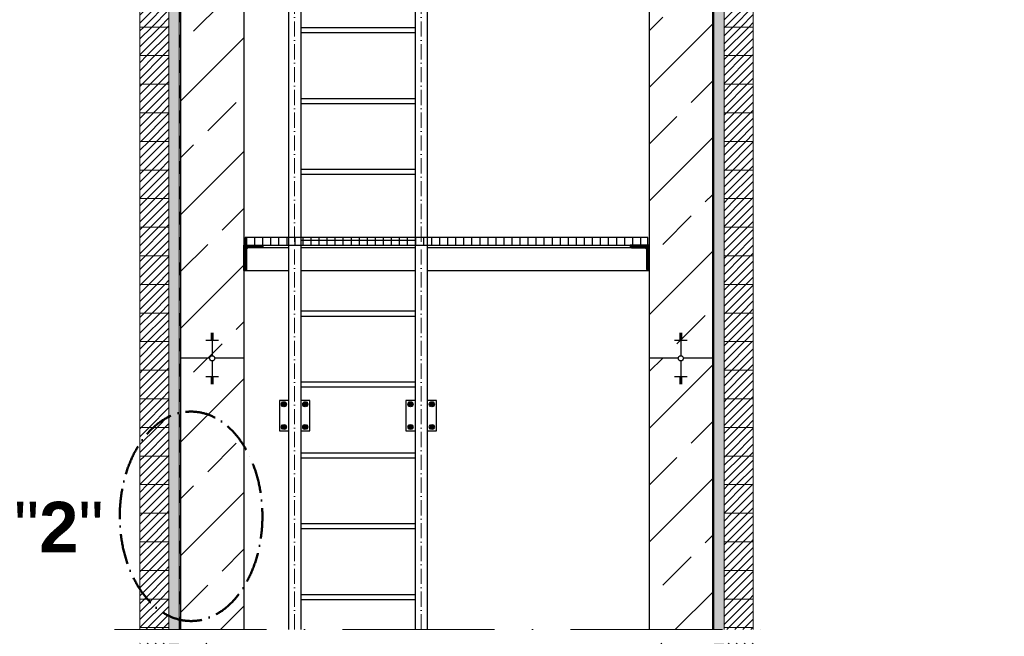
# Model space of a CAD drawing. Header units: millimetres. Extents: x -57642 to 5082813, y -177084 to 58112.
# Tile 905 of 1056: x 92082 to 95970, y -44646 to -42210. Entities that reach past the tile are written whole.
import ezdxf

# ---------------------------------------------------------------- set-up
doc = ezdxf.new("R2010")
doc.units = ezdxf.units.MM
doc.linetypes.add('ACAD_ISO10W100', pattern=[18, 12, -3, 0, -3])
doc.linetypes.add('JIS_02_1.0', pattern=[2, 1, -1])
doc.layers.add('Bemaßung', color=7, linetype='Continuous', lineweight=9)
doc.layers.add('Beschriftung', color=7, linetype='Continuous', lineweight=9)
doc.styles.add('LBB3.5M1000', font='isocp.shx', dxfattribs={"height": 3.5})
pattern_1 = [(37.5, (1399.558, -161.223), (-0.4000078, 12.2353309), [0, -9.652, 0, -10.795, 0, -10.31875]), (7.5, (1399.558, -161.223), (11.238082, 17.9206275), [0, -5.207, 0, -8.6995, 0, -3.33375]), (327.5, (1391.747, -161.223), (19.7748093, 0.0359296), [0, -3.175, 0, -11.43, 0, -14.9225]), (317.5, (1391.747, -161.223), (19.0889113, 5.573233), [0, -1.5875, 0, -7.493, 0, -8.5725])]
pattern_2 = [(45, (0, -161.223), (-15.715448, 15.715448), [])]

msp = doc.modelspace()

# ---------------------------------------------------------------- hatches: boundary and pattern name
h = msp.add_hatch()
h.set_pattern_fill('ANSI33', color=256, scale=100)
h.set_pattern_definition([(45, (-90965.96, 49127.34), (-449.0128, 449.0128), []), (45, (-90516.94, 49127.34), (-449.0128, 449.0128), [317.5, -158.75])])
h.paths.add_polyline_path([(92154.32116, -27829.22679), (92154.32116, -27822.18698), (92144.32116, -27822.18698), (92104.32116, -27829.22679)])
h.paths.add_polyline_path([(92144.32116, -28150.402), (92154.32116, -28150.402), (92154.32116, -28143.36219), (92144.32116, -28143.36219)])
h.paths.add_polyline_path([(92154.32116, -42689.9717), (92154.32116, -42682.93189), (92144.32116, -42682.93189), (92104.32116, -42689.9717)])
h.paths.add_polyline_path([(92154.32116, -43025.22653), (92144.32116, -43025.22653), (92144.32116, -43032.26634), (92154.32116, -43032.26634)])
h.paths.add_polyline_path([(95854.32116, -42975.94787), (95854.32116, -42982.98768), (95864.32116, -42982.98768), (95904.32116, -42975.94787)])
h.paths.add_polyline_path([(95854.32116, -42640.69303), (95864.32116, -42640.69303), (95864.32116, -42633.65322), (95854.32116, -42633.65322)])
h.paths.add_polyline_path([(95854.32116, -28115.20296), (95854.32116, -28122.24277), (95864.32116, -28122.24277), (95904.32116, -28115.20296)])
h.paths.add_polyline_path([(95864.32116, -27794.02774), (95854.32116, -27794.02774), (95854.32116, -27801.06755), (95864.32116, -27801.06755)])
h.paths.add_polyline_path([(92080.24827, -46667.49095), (91904.32116, -46667.49095), (91904.32116, -47202.21487), (92080.24827, -47202.21487)])
h = msp.add_hatch()
h.set_pattern_fill('ANSI33', color=256, scale=50)
h.set_pattern_definition([(45, (1282.47, -161.22), (-224.5064, 224.5064), []), (45, (1506.98, -161.22), (-224.5064, 224.5064), [158.75, -79.375])])
edge = h.paths.add_edge_path()
edge.add_line((92967.61099, -37111.00057), (92717.61099, -37111.00057))
edge.add_line((92717.61099, -37111.00057), (92717.61099, -38711.00057))
edge.add_line((92717.61099, -38711.00057), (92832.25846, -38711.00057))
edge.add_arc((92842.61099, -38711.00057), 10.35253, 0, 180, ccw=False)
edge.add_line((92852.96352, -38711.00057), (92967.61099, -38711.00057))
edge.add_line((92967.61099, -38711.00057), (92967.61099, -37111.00057))
h.paths.add_polyline_path([(92842.61099, -38639.50653), (92842.61099, -38635.98662), (92837.61099, -38635.98662), (92817.61099, -38639.50653)], flags=16)
h.paths.add_polyline_path([(92837.61099, -38800.09413), (92842.61099, -38800.09413), (92842.61099, -38796.57423), (92837.61099, -38796.57423)], flags=16)
h.paths.add_polyline_path([(92842.61099, -46069.87898), (92842.61099, -46066.35908), (92837.61099, -46066.35908), (92817.61099, -46069.87898)], flags=16)
edge = h.paths.add_edge_path()
edge.add_line((92967.61099, -46141.37302), (92852.96352, -46141.37302))
edge.add_arc((92842.61099, -46141.37302), 10.35253, -180, 0, ccw=False)
edge.add_line((92832.25846, -46141.37302), (92717.61099, -46141.37302))
edge.add_line((92717.61099, -46141.37302), (92717.61099, -48331.00057))
edge.add_line((92717.61099, -48331.00057), (94817.61099, -48331.00057))
edge.add_line((94817.61099, -48331.00057), (94817.61099, -46141.37302))
edge.add_line((94817.61099, -46141.37302), (94702.96352, -46141.37302))
edge.add_arc((94692.61099, -46141.37302), 10.35253, -180, 0, ccw=False)
edge.add_line((94682.25846, -46141.37302), (94567.61099, -46141.37302))
edge.add_line((94567.61099, -46141.37302), (94567.61099, -48031.00057))
edge.add_line((94567.61099, -48031.00057), (94167.61099, -48031.00057))
edge.add_line((94167.61099, -48031.00057), (94167.61099, -47831.00057))
edge.add_line((94167.61099, -47831.00057), (92967.61099, -47831.00057))
edge.add_line((92967.61099, -47831.00057), (92967.61099, -46141.37302))
h.paths.add_polyline_path([(92842.61099, -46237.5064), (92837.61099, -46237.5064), (92837.61099, -46241.0263), (92842.61099, -46241.0263)], flags=16)
h.paths.add_polyline_path([(94692.61099, -46212.86706), (94692.61099, -46216.38697), (94697.61099, -46216.38697), (94717.61099, -46212.86706)], flags=16)
h.paths.add_polyline_path([(94692.61099, -46045.23965), (94697.61099, -46045.23965), (94697.61099, -46041.71974), (94692.61099, -46041.71974)], flags=16)
h.paths.add_polyline_path([(94692.61099, -38782.49461), (94692.61099, -38786.01451), (94697.61099, -38786.01451), (94717.61099, -38782.49461)], flags=16)
edge = h.paths.add_edge_path()
edge.add_line((94817.61099, -37111.00057), (94567.61099, -37111.00057))
edge.add_line((94567.61099, -37111.00057), (94567.61099, -38711.00057))
edge.add_line((94567.61099, -38711.00057), (94682.25846, -38711.00057))
edge.add_arc((94692.61099, -38711.00057), 10.35253, 0, 180, ccw=False)
edge.add_line((94702.96352, -38711.00057), (94817.61099, -38711.00057))
edge.add_line((94817.61099, -38711.00057), (94817.61099, -37111.00057))
h.paths.add_polyline_path([(94697.61099, -38621.907), (94692.61099, -38621.907), (94692.61099, -38625.42691), (94697.61099, -38625.42691)], flags=16)
edge = h.paths.add_edge_path()
edge.add_line((92967.61099, -44673.25658), (92717.61099, -44673.25658))
edge.add_line((92717.61099, -44673.25658), (92717.61099, -46141.37302))
edge.add_line((92717.61099, -46141.37302), (92832.25846, -46141.37302))
edge.add_arc((92842.61099, -46141.37302), 10.35253, 0, 180, ccw=False)
edge.add_line((92852.96352, -46141.37302), (92967.61099, -46141.37302))
edge.add_line((92967.61099, -46141.37302), (92967.61099, -44673.25658))
edge = h.paths.add_edge_path()
edge.add_line((94817.61099, -44673.25658), (94567.61099, -44673.25658))
edge.add_line((94567.61099, -44673.25658), (94567.61099, -46141.37302))
edge.add_line((94567.61099, -46141.37302), (94682.25846, -46141.37302))
edge.add_arc((94692.61099, -46141.37302), 10.35253, 0, 180, ccw=False)
edge.add_line((94702.96352, -46141.37302), (94817.61099, -46141.37302))
edge.add_line((94817.61099, -46141.37302), (94817.61099, -44673.25658))
h.paths.add_polyline_path([(94817.61099, -39651.67314), (94567.61099, -39651.67314), (94567.61099, -44619.47911), (94817.61099, -44619.47911)])
edge = h.paths.add_edge_path()
edge.add_line((94567.61099, -39597.89567), (94817.61099, -39597.89567))
edge.add_line((94817.61099, -39597.89567), (94817.61099, -38711.00057))
edge.add_line((94817.61099, -38711.00057), (94702.96352, -38711.00057))
edge.add_arc((94692.61099, -38711.00057), 10.35253, -180, 0, ccw=False)
edge.add_line((94682.25846, -38711.00057), (94567.61099, -38711.00057))
edge.add_line((94567.61099, -38711.00057), (94567.61099, -39597.89567))
h.paths.add_polyline_path([(92967.61099, -39651.67314), (92717.61099, -39651.67314), (92717.61099, -44619.47911), (92967.61099, -44619.47911)])
edge = h.paths.add_edge_path()
edge.add_line((92717.61099, -39597.89567), (92967.61099, -39597.89567))
edge.add_line((92967.61099, -39597.89567), (92967.61099, -38711.00057))
edge.add_line((92967.61099, -38711.00057), (92852.96352, -38711.00057))
edge.add_arc((92842.61099, -38711.00057), 10.35253, -180, 0, ccw=False)
edge.add_line((92832.25846, -38711.00057), (92717.61099, -38711.00057))
edge.add_line((92717.61099, -38711.00057), (92717.61099, -39597.89567))
at = {"lineweight": 5}
h = msp.add_hatch(dxfattribs=at)
h.set_pattern_fill('ANSI31', color=256, scale=7, style=0)
h.set_pattern_definition(pattern_2)
h.paths.add_polyline_path([(92671.61099, -42126.00057), (92556.61099, -42126.00057), (92556.61099, -42239.00057), (92671.61099, -42239.00057)])
h = msp.add_hatch(dxfattribs=at)
h.set_pattern_fill('ANSI31', color=256, scale=7, style=0)
h.set_pattern_definition(pattern_2)
h.paths.add_polyline_path([(94863.61099, -42126.00057), (94978.61099, -42126.00057), (94978.61099, -42239.00057), (94863.61099, -42239.00057)])
h = msp.add_hatch(dxfattribs=at)
h.set_pattern_fill('ANSI31', color=256, scale=7, style=0)
h.set_pattern_definition(pattern_2)
h.paths.add_polyline_path([(92671.61099, -42239.00057), (92556.61099, -42239.00057), (92556.61099, -42352.00057), (92671.61099, -42352.00057)])
h = msp.add_hatch(dxfattribs=at)
h.set_pattern_fill('ANSI31', color=256, scale=7, style=0)
h.set_pattern_definition(pattern_2)
h.paths.add_polyline_path([(94863.61099, -42239.00057), (94978.61099, -42239.00057), (94978.61099, -42352.00057), (94863.61099, -42352.00057)])
h = msp.add_hatch(dxfattribs=at)
h.set_pattern_fill('ANSI31', color=256, scale=7, style=0)
h.set_pattern_definition(pattern_2)
h.paths.add_polyline_path([(92671.61099, -42352.00057), (92556.61099, -42352.00057), (92556.61099, -42465.00057), (92671.61099, -42465.00057)])
h = msp.add_hatch(dxfattribs=at)
h.set_pattern_fill('ANSI31', color=256, scale=7, style=0)
h.set_pattern_definition(pattern_2)
h.paths.add_polyline_path([(94863.61099, -42352.00057), (94978.61099, -42352.00057), (94978.61099, -42465.00057), (94863.61099, -42465.00057)])
h = msp.add_hatch(dxfattribs=at)
h.set_pattern_fill('ANSI31', color=256, scale=7, style=0)
h.set_pattern_definition(pattern_2)
h.paths.add_polyline_path([(92671.61099, -42465.00057), (92556.61099, -42465.00057), (92556.61099, -42578.00057), (92671.61099, -42578.00057)])
h = msp.add_hatch(dxfattribs=at)
h.set_pattern_fill('ANSI31', color=256, scale=7, style=0)
h.set_pattern_definition(pattern_2)
h.paths.add_polyline_path([(94863.61099, -42465.00057), (94978.61099, -42465.00057), (94978.61099, -42578.00057), (94863.61099, -42578.00057)])
h = msp.add_hatch(dxfattribs=at)
h.set_pattern_fill('ANSI31', color=256, scale=7, style=0)
h.set_pattern_definition(pattern_2)
h.paths.add_polyline_path([(92671.61099, -42578.00057), (92556.61099, -42578.00057), (92556.61099, -42691.00057), (92671.61099, -42691.00057)])
h = msp.add_hatch(dxfattribs=at)
h.set_pattern_fill('ANSI31', color=256, scale=7, style=0)
h.set_pattern_definition(pattern_2)
h.paths.add_polyline_path([(94863.61099, -42578.00057), (94978.61099, -42578.00057), (94978.61099, -42691.00057), (94863.61099, -42691.00057)])
h = msp.add_hatch(dxfattribs=at)
h.set_pattern_fill('ANSI31', color=256, scale=7, style=0)
h.set_pattern_definition(pattern_2)
h.paths.add_polyline_path([(92671.61099, -42691.00057), (92556.61099, -42691.00057), (92556.61099, -42804.00057), (92671.61099, -42804.00057)])
h = msp.add_hatch(dxfattribs=at)
h.set_pattern_fill('ANSI31', color=256, scale=7, style=0)
h.set_pattern_definition(pattern_2)
h.paths.add_polyline_path([(94863.61099, -42691.00057), (94978.61099, -42691.00057), (94978.61099, -42804.00057), (94863.61099, -42804.00057)])
h = msp.add_hatch(dxfattribs=at)
h.set_pattern_fill('ANSI31', color=256, scale=7, style=0)
h.set_pattern_definition(pattern_2)
h.paths.add_polyline_path([(92671.61099, -42804.00057), (92556.61099, -42804.00057), (92556.61099, -42917.00057), (92671.61099, -42917.00057)])
h = msp.add_hatch(dxfattribs=at)
h.set_pattern_fill('ANSI31', color=256, scale=7, style=0)
h.set_pattern_definition(pattern_2)
h.paths.add_polyline_path([(94863.61099, -42804.00057), (94978.61099, -42804.00057), (94978.61099, -42917.00057), (94863.61099, -42917.00057)])
h = msp.add_hatch(dxfattribs=at)
h.set_pattern_fill('ANSI31', color=256, scale=7, style=0)
h.set_pattern_definition(pattern_2)
h.paths.add_polyline_path([(92671.61099, -42917.00057), (92556.61099, -42917.00057), (92556.61099, -43030.00057), (92671.61099, -43030.00057)])
h = msp.add_hatch(dxfattribs=at)
h.set_pattern_fill('ANSI31', color=256, scale=7, style=0)
h.set_pattern_definition(pattern_2)
h.paths.add_polyline_path([(94863.61099, -42917.00057), (94978.61099, -42917.00057), (94978.61099, -43030.00057), (94863.61099, -43030.00057)])
h = msp.add_hatch(dxfattribs=at)
h.set_pattern_fill('ANSI31', color=256, scale=7, style=0)
h.set_pattern_definition(pattern_2)
h.paths.add_polyline_path([(92671.61099, -43030.00057), (92556.61099, -43030.00057), (92556.61099, -43143.00057), (92671.61099, -43143.00057)])
h = msp.add_hatch(dxfattribs=at)
h.set_pattern_fill('ANSI31', color=256, scale=7, style=0)
h.set_pattern_definition(pattern_2)
h.paths.add_polyline_path([(94863.61099, -43030.00057), (94978.61099, -43030.00057), (94978.61099, -43143.00057), (94863.61099, -43143.00057)])
h = msp.add_hatch()
h.set_pattern_fill('ANSI31', color=256, scale=10, angle=45)
h.set_pattern_definition([(90, (9032.1, -4751.223), (-31.75, 5e-15), [])])
h.paths.add_polyline_path([(92972.61099, -43101.00057), (94562.61099, -43101.00057), (94562.61099, -43071.00057), (92972.61099, -43071.00057)])
at = {"lineweight": 9}
h = msp.add_hatch(dxfattribs=at)
h.set_pattern_fill('ANSI31', color=256)
h.set_pattern_definition([(45, (8732.0986, -4751.2228), (-2.24506403, 2.24506403), [])])
edge = h.paths.add_edge_path()
edge.add_line((92967.61099, -43201.00057), (92967.61099, -43101.00057))
edge.add_line((92967.61099, -43101.00057), (93042.61099, -43101.00057))
edge.add_line((93042.61099, -43101.00057), (93042.61099, -43106.00057))
edge.add_arc((93037.61099, -43106.00057), 5, -90, 0, ccw=False)
edge.add_line((93037.61099, -43111.00057), (92987.61099, -43111.00057))
edge.add_arc((92987.61099, -43121.00057), 10, 90, 180)
edge.add_line((92977.61099, -43121.00057), (92977.61099, -43196.00057))
edge.add_arc((92972.61099, -43196.00057), 5, -90, 0, ccw=False)
edge.add_line((92972.61099, -43201.00057), (92967.61099, -43201.00057))
h = msp.add_hatch(dxfattribs=at)
h.set_pattern_fill('ANSI31', color=256)
h.set_pattern_definition([(45, (9032.0986, -4751.2228), (-2.24506403, 2.24506403), [])])
edge = h.paths.add_edge_path()
edge.add_line((94567.61099, -43201.00057), (94567.61099, -43101.00057))
edge.add_line((94567.61099, -43101.00057), (94492.61099, -43101.00057))
edge.add_line((94492.61099, -43101.00057), (94492.61099, -43106.00057))
edge.add_arc((94497.61099, -43106.00057), 5, 180, 270)
edge.add_line((94497.61099, -43111.00057), (94547.61099, -43111.00057))
edge.add_arc((94547.61099, -43121.00057), 10, 0, 90, ccw=False)
edge.add_line((94557.61099, -43121.00057), (94557.61099, -43196.00057))
edge.add_arc((94562.61099, -43196.00057), 5, 180, 270)
edge.add_line((94562.61099, -43201.00057), (94567.61099, -43201.00057))
at = {"lineweight": 5}
h = msp.add_hatch(dxfattribs=at)
h.set_pattern_fill('ANSI31', color=256, scale=7, style=0)
h.set_pattern_definition(pattern_2)
h.paths.add_polyline_path([(92671.61099, -43143.00057), (92556.61099, -43143.00057), (92556.61099, -43256.00057), (92671.61099, -43256.00057)])
h = msp.add_hatch(dxfattribs=at)
h.set_pattern_fill('ANSI31', color=256, scale=7, style=0)
h.set_pattern_definition(pattern_2)
h.paths.add_polyline_path([(94863.61099, -43143.00057), (94978.61099, -43143.00057), (94978.61099, -43256.00057), (94863.61099, -43256.00057)])
h = msp.add_hatch(dxfattribs=at)
h.set_pattern_fill('ANSI31', color=256, scale=7, style=0)
h.set_pattern_definition(pattern_2)
h.paths.add_polyline_path([(92671.61099, -43256.00057), (92556.61099, -43256.00057), (92556.61099, -43369.00057), (92671.61099, -43369.00057)])
h = msp.add_hatch(dxfattribs=at)
h.set_pattern_fill('ANSI31', color=256, scale=7, style=0)
h.set_pattern_definition(pattern_2)
h.paths.add_polyline_path([(94863.61099, -43256.00057), (94978.61099, -43256.00057), (94978.61099, -43369.00057), (94863.61099, -43369.00057)])
h = msp.add_hatch(dxfattribs=at)
h.set_pattern_fill('ANSI31', color=256, scale=7, style=0)
h.set_pattern_definition(pattern_2)
h.paths.add_polyline_path([(92671.61099, -43369.00057), (92556.61099, -43369.00057), (92556.61099, -43482.00057), (92671.61099, -43482.00057)])
h = msp.add_hatch(dxfattribs=at)
h.set_pattern_fill('ANSI31', color=256, scale=7, style=0)
h.set_pattern_definition(pattern_2)
h.paths.add_polyline_path([(94863.61099, -43369.00057), (94978.61099, -43369.00057), (94978.61099, -43482.00057), (94863.61099, -43482.00057)])
h = msp.add_hatch(dxfattribs=at)
h.set_pattern_fill('ANSI31', color=256, scale=7, style=0)
h.set_pattern_definition(pattern_2)
h.paths.add_polyline_path([(92671.61099, -43482.00057), (92556.61099, -43482.00057), (92556.61099, -43595.00057), (92671.61099, -43595.00057)])
h = msp.add_hatch(dxfattribs=at)
h.set_pattern_fill('ANSI31', color=256, scale=7, style=0)
h.set_pattern_definition(pattern_2)
h.paths.add_polyline_path([(94863.61099, -43482.00057), (94978.61099, -43482.00057), (94978.61099, -43595.00057), (94863.61099, -43595.00057)])
h = msp.add_hatch(dxfattribs=at)
h.set_pattern_fill('ANSI31', color=256, scale=7, style=0)
h.set_pattern_definition(pattern_2)
h.paths.add_polyline_path([(92671.61099, -43595.00057), (92556.61099, -43595.00057), (92556.61099, -43708.00057), (92671.61099, -43708.00057)])
h = msp.add_hatch(dxfattribs=at)
h.set_pattern_fill('ANSI31', color=256, scale=7, style=0)
h.set_pattern_definition(pattern_2)
h.paths.add_polyline_path([(94863.61099, -43595.00057), (94978.61099, -43595.00057), (94978.61099, -43708.00057), (94863.61099, -43708.00057)])
h = msp.add_hatch(dxfattribs=at)
h.set_pattern_fill('ANSI31', color=256, scale=7, style=0)
h.set_pattern_definition(pattern_2)
h.paths.add_polyline_path([(92671.61099, -43708.00057), (92556.61099, -43708.00057), (92556.61099, -43821.00057), (92671.61099, -43821.00057)])
h = msp.add_hatch(dxfattribs=at)
h.set_pattern_fill('ANSI31', color=256, scale=7, style=0)
h.set_pattern_definition(pattern_2)
h.paths.add_polyline_path([(94863.61099, -43708.00057), (94978.61099, -43708.00057), (94978.61099, -43821.00057), (94863.61099, -43821.00057)])
h = msp.add_hatch(dxfattribs=at)
h.set_pattern_fill('ANSI31', color=256, scale=7, style=0)
h.set_pattern_definition(pattern_2)
h.paths.add_polyline_path([(92671.61099, -43821.00057), (92556.61099, -43821.00057), (92556.61099, -43934.00057), (92671.61099, -43934.00057)])
h = msp.add_hatch(dxfattribs=at)
h.set_pattern_fill('ANSI31', color=256, scale=7, style=0)
h.set_pattern_definition(pattern_2)
h.paths.add_polyline_path([(94863.61099, -43821.00057), (94978.61099, -43821.00057), (94978.61099, -43934.00057), (94863.61099, -43934.00057)])
h = msp.add_hatch(dxfattribs=at)
h.set_pattern_fill('ANSI31', color=256, scale=7, style=0)
h.set_pattern_definition(pattern_2)
h.paths.add_polyline_path([(92671.61099, -43934.00057), (92556.61099, -43934.00057), (92556.61099, -44047.00057), (92671.61099, -44047.00057)])
h = msp.add_hatch(dxfattribs=at)
h.set_pattern_fill('ANSI31', color=256, scale=7, style=0)
h.set_pattern_definition(pattern_2)
h.paths.add_polyline_path([(94863.61099, -43934.00057), (94978.61099, -43934.00057), (94978.61099, -44047.00057), (94863.61099, -44047.00057)])
h = msp.add_hatch(dxfattribs=at)
h.set_pattern_fill('ANSI31', color=256, scale=7, style=0)
h.set_pattern_definition(pattern_2)
h.paths.add_polyline_path([(92671.61099, -44047.00057), (92556.61099, -44047.00057), (92556.61099, -44160.00057), (92671.61099, -44160.00057)])
h = msp.add_hatch(dxfattribs=at)
h.set_pattern_fill('ANSI31', color=256, scale=7, style=0)
h.set_pattern_definition(pattern_2)
h.paths.add_polyline_path([(94863.61099, -44047.00057), (94978.61099, -44047.00057), (94978.61099, -44160.00057), (94863.61099, -44160.00057)])
h = msp.add_hatch(dxfattribs=at)
h.set_pattern_fill('ANSI31', color=256, scale=7, style=0)
h.set_pattern_definition(pattern_2)
h.paths.add_polyline_path([(92671.61099, -44160.00057), (92556.61099, -44160.00057), (92556.61099, -44273.00057), (92671.61099, -44273.00057)])
h = msp.add_hatch(dxfattribs=at)
h.set_pattern_fill('ANSI31', color=256, scale=7, style=0)
h.set_pattern_definition(pattern_2)
h.paths.add_polyline_path([(94863.61099, -44160.00057), (94978.61099, -44160.00057), (94978.61099, -44273.00057), (94863.61099, -44273.00057)])
h = msp.add_hatch(dxfattribs=at)
h.set_pattern_fill('ANSI31', color=256, scale=7, style=0)
h.set_pattern_definition(pattern_2)
h.paths.add_polyline_path([(92671.61099, -44273.00057), (92556.61099, -44273.00057), (92556.61099, -44386.00057), (92671.61099, -44386.00057)])
h = msp.add_hatch(dxfattribs=at)
h.set_pattern_fill('ANSI31', color=256, scale=7, style=0)
h.set_pattern_definition(pattern_2)
h.paths.add_polyline_path([(94863.61099, -44273.00057), (94978.61099, -44273.00057), (94978.61099, -44386.00057), (94863.61099, -44386.00057)])
h = msp.add_hatch(dxfattribs=at)
h.set_pattern_fill('ANSI31', color=256, scale=7, style=0)
h.set_pattern_definition(pattern_2)
h.paths.add_polyline_path([(92671.61099, -44386.00057), (92556.61099, -44386.00057), (92556.61099, -44499.00057), (92671.61099, -44499.00057)])
h = msp.add_hatch(dxfattribs=at)
h.set_pattern_fill('ANSI31', color=256, scale=7, style=0)
h.set_pattern_definition(pattern_2)
h.paths.add_polyline_path([(94863.61099, -44386.00057), (94978.61099, -44386.00057), (94978.61099, -44499.00057), (94863.61099, -44499.00057)])
h = msp.add_hatch(dxfattribs=at)
h.set_pattern_fill('ANSI31', color=256, scale=7, style=0)
h.set_pattern_definition(pattern_2)
h.paths.add_polyline_path([(92671.61099, -44499.00057), (92556.61099, -44499.00057), (92556.61099, -44612.00057), (92671.61099, -44612.00057)])
h = msp.add_hatch(dxfattribs=at)
h.set_pattern_fill('ANSI31', color=256, scale=7, style=0)
h.set_pattern_definition(pattern_2)
h.paths.add_polyline_path([(94863.61099, -44499.00057), (94978.61099, -44499.00057), (94978.61099, -44612.00057), (94863.61099, -44612.00057)])
h = msp.add_hatch(dxfattribs=at)
h.set_pattern_fill('ANSI31', color=256, scale=7, style=0)
h.set_pattern_definition(pattern_2)
h.paths.add_polyline_path([(92671.61099, -44673.25658), (92556.61099, -44673.25658), (92556.61099, -44725.00057), (92671.61099, -44725.00057)])
h.paths.add_polyline_path([(92556.61099, -44619.47911), (92671.61099, -44619.47911), (92671.61099, -44612.00057), (92556.61099, -44612.00057)])
h = msp.add_hatch(dxfattribs=at)
h.set_pattern_fill('ANSI31', color=256, scale=7, style=0)
h.set_pattern_definition(pattern_2)
h.paths.add_polyline_path([(94978.61099, -44673.25658), (94863.61099, -44673.25658), (94863.61099, -44725.00057), (94978.61099, -44725.00057)])
h.paths.add_polyline_path([(94863.61099, -44619.47911), (94978.61099, -44619.47911), (94978.61099, -44612.00057), (94863.61099, -44612.00057)])
at = {"layer": 'Bemaßung', "lineweight": 5}
h = msp.add_hatch(dxfattribs=at)
h.set_pattern_fill('AR-SAND', color=256, scale=0.25)
h.set_pattern_definition(pattern_1)
h.paths.add_polyline_path([(92711.61099, -44673.25658), (92671.61099, -44673.25658), (92671.61099, -48381.00057), (92711.61099, -48381.00057)])
h.paths.add_polyline_path([(92711.61099, -39651.67314), (92671.61099, -39651.67314), (92671.61099, -44619.47911), (92711.61099, -44619.47911)])
h.paths.add_polyline_path([(92671.61099, -39597.89567), (92711.61099, -39597.89567), (92711.61099, -37832.00057), (92671.61099, -37832.00057)])
h = msp.add_hatch(dxfattribs=at)
h.set_pattern_fill('AR-SAND', color=256, scale=0.25)
h.set_pattern_definition(pattern_1)
h.paths.add_polyline_path([(94863.61099, -44673.25658), (94823.61099, -44673.25658), (94823.61099, -48381.00057), (94863.61099, -48381.00057)])
h.paths.add_polyline_path([(94823.61099, -39597.89567), (94863.61099, -39597.89567), (94863.61099, -37832.00057), (94823.61099, -37832.00057)])
h.paths.add_polyline_path([(94863.61099, -39651.67314), (94823.61099, -39651.67314), (94823.61099, -44619.47911), (94863.61099, -44619.47911)])

# ---------------------------------------------------------------- linework, layer by layer
at = {"lineweight": 9}
for p, q in [((92711.61099, -39651.67314), (92711.61099, -44619.47911)), ((94823.61099, -39651.67314), (94823.61099, -44619.47911))]:
    msp.add_line(p, q, dxfattribs=at)
at = {"linetype": 'JIS_02_1.0', "lineweight": 25, "ltscale": 50}
for p, q in [((92713.61099, -44619.47911), (92713.61099, -39651.67314)), ((94821.61099, -44619.47911), (94821.61099, -39651.67314))]:
    msp.add_line(p, q, dxfattribs=at)
for p, q in [((92717.61099, -39651.67314), (92717.61099, -44619.47911)), ((92967.61099, -39651.67314), (92967.61099, -44619.47911)), ((93143.46099, -39651.67314), (93143.46099, -44619.47911)), ((93191.76099, -39651.67314), (93191.76099, -44619.47911)), ((93643.46099, -39651.67314), (93643.46099, -44619.47911)), ((93691.76099, -39651.67314), (93691.76099, -44619.47911)), ((94567.61099, -39651.67314), (94567.61099, -44619.47911)), ((94817.61099, -39651.67314), (94817.61099, -44619.47911)), ((93191.76099, -42241.00057), (93643.46099, -42241.00057)), ((93191.76099, -42261.00057), (93643.46099, -42261.00057)), ((93191.76099, -42521.00057), (93643.46099, -42521.00057)), ((93191.76099, -42541.00057), (93643.46099, -42541.00057)), ((93191.76099, -42801.00057), (93643.46099, -42801.00057)), ((93191.76099, -42821.00057), (93643.46099, -42821.00057)), ((93143.46099, -43111.00057), (93037.61099, -43111.00057)), ((93191.76099, -43081.00057), (93643.46099, -43081.00057)), ((93191.76099, -43101.00057), (93643.46099, -43101.00057)), ((93191.76099, -43101.00057), (93643.46099, -43101.00057)), ((93643.46099, -43111.00057), (93191.76099, -43111.00057)), ((94497.61099, -43111.00057), (93691.76099, -43111.00057)), ((92967.61099, -43201.00057), (93143.46099, -43201.00057)), ((93191.76099, -43201.00057), (93643.46099, -43201.00057)), ((93191.76099, -43201.00057), (93643.46099, -43201.00057)), ((93691.76099, -43201.00057), (94562.61099, -43201.00057)), ((93191.76099, -43361.00057), (93643.46099, -43361.00057)), ((93191.76099, -43381.00057), (93643.46099, -43381.00057)), ((92837.61099, -43448.26241), (92847.61099, -43448.26241)), ((92837.61099, -43451.78231), (92847.61099, -43451.78231)), ((92837.61099, -43455.30222), (92847.61099, -43455.30222)), ((92837.61099, -43458.82212), (92847.61099, -43458.82212)), ((92837.61099, -43462.34203), (92847.61099, -43462.34203)), ((92837.61099, -43465.86193), (92847.61099, -43465.86193)), ((92842.61099, -43447.91569), (92842.61099, -43537.56316)), ((94687.61099, -43448.26241), (94697.61099, -43448.26241)), ((94687.61099, -43451.78231), (94697.61099, -43451.78231)), ((94687.61099, -43455.30222), (94697.61099, -43455.30222)), ((94687.61099, -43458.82212), (94697.61099, -43458.82212)), ((94687.61099, -43462.34203), (94697.61099, -43462.34203)), ((94687.61099, -43465.86193), (94697.61099, -43465.86193)), ((94692.61099, -43447.91569), (94692.61099, -43537.56316)), ((92817.61099, -43476.42165), (92867.61099, -43476.42165)), ((92837.61099, -43469.38184), (92847.61099, -43469.38184)), ((92837.61099, -43472.90174), (92847.61099, -43472.90174)), ((94667.61099, -43476.42165), (94717.61099, -43476.42165)), ((94687.61099, -43469.38184), (94697.61099, -43469.38184)), ((94687.61099, -43472.90174), (94697.61099, -43472.90174)), ((92832.25846, -43547.91569), (92717.61099, -43547.91569)), ((92842.61099, -43558.26822), (92842.61099, -43647.91569)), ((92967.61099, -43547.91569), (92852.96352, -43547.91569)), ((94682.25846, -43547.91569), (94567.61099, -43547.91569)), ((94692.61099, -43558.26822), (94692.61099, -43647.91569)), ((94817.61099, -43547.91569), (94702.96352, -43547.91569)), ((92817.61099, -43619.40973), (92867.61099, -43619.40973)), ((94667.61099, -43619.40973), (94717.61099, -43619.40973)), ((92837.61099, -43622.92963), (92847.61099, -43622.92963)), ((92837.61099, -43626.44954), (92847.61099, -43626.44954)), ((92837.61099, -43629.96944), (92847.61099, -43629.96944)), ((92837.61099, -43633.48935), (92847.61099, -43633.48935)), ((92837.61099, -43637.00925), (92847.61099, -43637.00925)), ((92837.61099, -43640.52916), (92847.61099, -43640.52916)), ((92837.61099, -43644.04906), (92847.61099, -43644.04906)), ((92837.61099, -43647.56897), (92847.61099, -43647.56897)), ((93191.76099, -43641.00057), (93643.46099, -43641.00057)), ((94687.61099, -43622.92963), (94697.61099, -43622.92963)), ((94687.61099, -43626.44954), (94697.61099, -43626.44954)), ((94687.61099, -43629.96944), (94697.61099, -43629.96944)), ((94687.61099, -43633.48935), (94697.61099, -43633.48935)), ((94687.61099, -43637.00925), (94697.61099, -43637.00925)), ((94687.61099, -43640.52916), (94697.61099, -43640.52916)), ((94687.61099, -43644.04906), (94697.61099, -43644.04906)), ((94687.61099, -43647.56897), (94697.61099, -43647.56897)), ((93191.76099, -43661.00057), (93643.46099, -43661.00057)), ((93191.76099, -43921.00057), (93643.46099, -43921.00057)), ((93191.76099, -43941.00057), (93643.46099, -43941.00057)), ((93191.76099, -44201.00057), (93643.46099, -44201.00057)), ((93191.76099, -44221.00057), (93643.46099, -44221.00057)), ((93191.76099, -44481.00057), (93643.46099, -44481.00057)), ((93191.76099, -44501.00057), (93643.46099, -44501.00057))]:
    msp.add_line(p, q)
at = {"linetype": 'ACAD_ISO10W100', "lineweight": 18, "ltscale": 5}
for p, q in [((93167.61099, -44619.47911), (93167.61099, -39651.67314)), ((93667.61099, -44619.47911), (93667.61099, -39651.67314))]:
    msp.add_line(p, q, dxfattribs=at)
at = {"linetype": 'JIS_02_1.0', "lineweight": 9, "ltscale": 25}
for p, q in [((93116.44598, -43738.42458), (93134.626, -43720.24455)), ((93116.44598, -43720.24455), (93134.626, -43738.42458)), ((93218.776, -43738.42458), (93200.59598, -43720.24455)), ((93218.776, -43720.24455), (93200.59598, -43738.42458)), ((93616.44598, -43738.42458), (93634.626, -43720.24455)), ((93616.44598, -43720.24455), (93634.626, -43738.42458)), ((93718.776, -43738.42458), (93700.59598, -43720.24455)), ((93718.776, -43720.24455), (93700.59598, -43738.42458)), ((93116.44598, -43810.24455), (93134.626, -43828.42458)), ((93116.44598, -43828.42458), (93134.626, -43810.24455)), ((93218.776, -43810.24455), (93200.59598, -43828.42458)), ((93218.776, -43828.42458), (93200.59598, -43810.24455)), ((93616.44598, -43810.24455), (93634.626, -43828.42458)), ((93616.44598, -43828.42458), (93634.626, -43810.24455)), ((93718.776, -43810.24455), (93700.59598, -43828.42458)), ((93718.776, -43828.42458), (93700.59598, -43810.24455))]:
    msp.add_line(p, q, dxfattribs=at)
at = {"linetype": 'ACAD_ISO10W100', "lineweight": 18, "ltscale": 50}
msp.add_line((92456.61099, -44619.47911), (95078.61099, -44619.47911), dxfattribs=at)
at = {"lineweight": 9}
for points in [[(92671.61099, -42126.00057), (92556.61099, -42126.00057), (92556.61099, -42239.00057), (92671.61099, -42239.00057), (92671.61099, -42126.00057)], [(92671.61099, -42239.00057), (92556.61099, -42239.00057), (92556.61099, -42352.00057), (92671.61099, -42352.00057), (92671.61099, -42239.00057)], [(94863.61099, -42239.00057), (94978.61099, -42239.00057), (94978.61099, -42352.00057), (94863.61099, -42352.00057), (94863.61099, -42239.00057)], [(92671.61099, -42352.00057), (92556.61099, -42352.00057), (92556.61099, -42465.00057), (92671.61099, -42465.00057), (92671.61099, -42352.00057)], [(94863.61099, -42352.00057), (94978.61099, -42352.00057), (94978.61099, -42465.00057), (94863.61099, -42465.00057), (94863.61099, -42352.00057)], [(92671.61099, -42465.00057), (92556.61099, -42465.00057), (92556.61099, -42578.00057), (92671.61099, -42578.00057), (92671.61099, -42465.00057)], [(94863.61099, -42465.00057), (94978.61099, -42465.00057), (94978.61099, -42578.00057), (94863.61099, -42578.00057), (94863.61099, -42465.00057)], [(92671.61099, -42578.00057), (92556.61099, -42578.00057), (92556.61099, -42691.00057), (92671.61099, -42691.00057), (92671.61099, -42578.00057)], [(94863.61099, -42578.00057), (94978.61099, -42578.00057), (94978.61099, -42691.00057), (94863.61099, -42691.00057), (94863.61099, -42578.00057)], [(92671.61099, -42691.00057), (92556.61099, -42691.00057), (92556.61099, -42804.00057), (92671.61099, -42804.00057), (92671.61099, -42691.00057)], [(94863.61099, -42691.00057), (94978.61099, -42691.00057), (94978.61099, -42804.00057), (94863.61099, -42804.00057), (94863.61099, -42691.00057)], [(92671.61099, -42804.00057), (92556.61099, -42804.00057), (92556.61099, -42917.00057), (92671.61099, -42917.00057), (92671.61099, -42804.00057)], [(94863.61099, -42804.00057), (94978.61099, -42804.00057), (94978.61099, -42917.00057), (94863.61099, -42917.00057), (94863.61099, -42804.00057)], [(92671.61099, -42917.00057), (92556.61099, -42917.00057), (92556.61099, -43030.00057), (92671.61099, -43030.00057), (92671.61099, -42917.00057)], [(94863.61099, -42917.00057), (94978.61099, -42917.00057), (94978.61099, -43030.00057), (94863.61099, -43030.00057), (94863.61099, -42917.00057)], [(92671.61099, -43030.00057), (92556.61099, -43030.00057), (92556.61099, -43143.00057), (92671.61099, -43143.00057), (92671.61099, -43030.00057)], [(94863.61099, -43030.00057), (94978.61099, -43030.00057), (94978.61099, -43143.00057), (94863.61099, -43143.00057), (94863.61099, -43030.00057)], [(92671.61099, -43143.00057), (92556.61099, -43143.00057), (92556.61099, -43256.00057), (92671.61099, -43256.00057), (92671.61099, -43143.00057)], [(94863.61099, -43143.00057), (94978.61099, -43143.00057), (94978.61099, -43256.00057), (94863.61099, -43256.00057), (94863.61099, -43143.00057)], [(92671.61099, -43256.00057), (92556.61099, -43256.00057), (92556.61099, -43369.00057), (92671.61099, -43369.00057), (92671.61099, -43256.00057)], [(94863.61099, -43256.00057), (94978.61099, -43256.00057), (94978.61099, -43369.00057), (94863.61099, -43369.00057), (94863.61099, -43256.00057)], [(92671.61099, -43369.00057), (92556.61099, -43369.00057), (92556.61099, -43482.00057), (92671.61099, -43482.00057), (92671.61099, -43369.00057)], [(94863.61099, -43369.00057), (94978.61099, -43369.00057), (94978.61099, -43482.00057), (94863.61099, -43482.00057), (94863.61099, -43369.00057)], [(92671.61099, -43482.00057), (92556.61099, -43482.00057), (92556.61099, -43595.00057), (92671.61099, -43595.00057), (92671.61099, -43482.00057)], [(94863.61099, -43482.00057), (94978.61099, -43482.00057), (94978.61099, -43595.00057), (94863.61099, -43595.00057), (94863.61099, -43482.00057)], [(92671.61099, -43595.00057), (92556.61099, -43595.00057), (92556.61099, -43708.00057), (92671.61099, -43708.00057), (92671.61099, -43595.00057)], [(94863.61099, -43595.00057), (94978.61099, -43595.00057), (94978.61099, -43708.00057), (94863.61099, -43708.00057), (94863.61099, -43595.00057)], [(92671.61099, -43708.00057), (92556.61099, -43708.00057), (92556.61099, -43821.00057), (92671.61099, -43821.00057), (92671.61099, -43708.00057)], [(94863.61099, -43708.00057), (94978.61099, -43708.00057), (94978.61099, -43821.00057), (94863.61099, -43821.00057), (94863.61099, -43708.00057)], [(92671.61099, -43821.00057), (92556.61099, -43821.00057), (92556.61099, -43934.00057), (92671.61099, -43934.00057), (92671.61099, -43821.00057)], [(92671.61099, -43934.00057), (92556.61099, -43934.00057), (92556.61099, -44047.00057), (92671.61099, -44047.00057), (92671.61099, -43934.00057)], [(94863.61099, -43934.00057), (94978.61099, -43934.00057), (94978.61099, -44047.00057), (94863.61099, -44047.00057), (94863.61099, -43934.00057)], [(92671.61099, -44047.00057), (92556.61099, -44047.00057), (92556.61099, -44160.00057), (92671.61099, -44160.00057), (92671.61099, -44047.00057)], [(92671.61099, -44160.00057), (92556.61099, -44160.00057), (92556.61099, -44273.00057), (92671.61099, -44273.00057), (92671.61099, -44160.00057)], [(94863.61099, -44160.00057), (94978.61099, -44160.00057), (94978.61099, -44273.00057), (94863.61099, -44273.00057), (94863.61099, -44160.00057)], [(92671.61099, -44273.00057), (92556.61099, -44273.00057), (92556.61099, -44386.00057), (92671.61099, -44386.00057), (92671.61099, -44273.00057)], [(94863.61099, -44273.00057), (94978.61099, -44273.00057), (94978.61099, -44386.00057), (94863.61099, -44386.00057), (94863.61099, -44273.00057)], [(92671.61099, -44386.00057), (92556.61099, -44386.00057), (92556.61099, -44499.00057), (92671.61099, -44499.00057), (92671.61099, -44386.00057)], [(94863.61099, -44386.00057), (94978.61099, -44386.00057), (94978.61099, -44499.00057), (94863.61099, -44499.00057), (94863.61099, -44386.00057)], [(92671.61099, -44499.00057), (92556.61099, -44499.00057), (92556.61099, -44612.00057), (92671.61099, -44612.00057), (92671.61099, -44499.00057)], [(92671.61099, -44612.00057), (92556.61099, -44612.00057), (92556.61099, -44619.47911)], [(92671.61099, -44619.47911), (92671.61099, -44612.00057)], [(94863.61099, -44612.00057), (94978.61099, -44612.00057), (94978.61099, -44619.47911)], [(94863.61099, -44619.47911), (94863.61099, -44612.00057)]]:
    msp.add_lwpolyline(points, dxfattribs=at)
at = {"lineweight": 5}
for points in [[(94863.61099, -42126.00057), (94978.61099, -42126.00057), (94978.61099, -42239.00057), (94863.61099, -42239.00057), (94863.61099, -42126.00057)], [(94863.61099, -43821.00057), (94978.61099, -43821.00057), (94978.61099, -43934.00057), (94863.61099, -43934.00057), (94863.61099, -43821.00057)], [(94863.61099, -44047.00057), (94978.61099, -44047.00057), (94978.61099, -44160.00057), (94863.61099, -44160.00057), (94863.61099, -44047.00057)], [(94863.61099, -44499.00057), (94978.61099, -44499.00057), (94978.61099, -44612.00057), (94863.61099, -44612.00057), (94863.61099, -44499.00057)]]:
    msp.add_lwpolyline(points, dxfattribs=at)
msp.add_lwpolyline([(92972.61099, -43101.00057), (94562.61099, -43101.00057), (94562.61099, -43071.00057), (92972.61099, -43071.00057)], close=True)
for points in [[(92967.61099, -43201.00057), (92967.61099, -43101.00057), (93042.61099, -43101.00057), (93042.61099, -43106.00057, -0.4142135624), (93037.61099, -43111.00057), (92987.61099, -43111.00057, 0.4142135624), (92977.61099, -43121.00057), (92977.61099, -43196.00057, -0.4142135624), (92972.61099, -43201.00057)], [(94567.61099, -43201.00057), (94567.61099, -43101.00057), (94492.61099, -43101.00057), (94492.61099, -43106.00057, 0.4142135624), (94497.61099, -43111.00057), (94547.61099, -43111.00057, -0.4142135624), (94557.61099, -43121.00057), (94557.61099, -43196.00057, 0.4142135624), (94562.61099, -43201.00057)]]:
    msp.add_lwpolyline(points, format="xyb", close=True)
for points in [[(93143.46099, -43714.33457), (93107.61099, -43714.33457), (93107.61099, -43834.33457), (93143.46099, -43834.33457)], [(93191.76099, -43834.33457), (93227.61099, -43834.33457), (93227.61099, -43714.33457), (93191.76099, -43714.33457)], [(93643.46099, -43714.33457), (93607.61099, -43714.33457), (93607.61099, -43834.33457), (93643.46099, -43834.33457)], [(93691.76099, -43834.33457), (93727.61099, -43834.33457), (93727.61099, -43714.33457), (93691.76099, -43714.33457)]]:
    msp.add_lwpolyline(points)
at = {"linetype": 'JIS_02_1.0', "lineweight": 9, "ltscale": 25}
for points in [[(93119.66843, -43723.11651), (93116.8296, -43731.18085), (93122.69716, -43737.39891), (93131.40355, -43735.55262), (93134.24238, -43727.48829), (93128.37482, -43721.27023)], [(93215.55355, -43723.11651), (93218.39238, -43731.18085), (93212.52482, -43737.39891), (93203.81843, -43735.55262), (93200.9796, -43727.48829), (93206.84716, -43721.27023)], [(93619.66843, -43723.11651), (93616.8296, -43731.18085), (93622.69716, -43737.39891), (93631.40355, -43735.55262), (93634.24238, -43727.48829), (93628.37482, -43721.27023)], [(93715.55355, -43723.11651), (93718.39238, -43731.18085), (93712.52482, -43737.39891), (93703.81843, -43735.55262), (93700.9796, -43727.48829), (93706.84716, -43721.27023)], [(93119.66843, -43825.55262), (93116.8296, -43817.48829), (93122.69716, -43811.27023), (93131.40355, -43813.11651), (93134.24238, -43821.18085), (93128.37482, -43827.39891)], [(93215.55355, -43825.55262), (93218.39238, -43817.48829), (93212.52482, -43811.27023), (93203.81843, -43813.11651), (93200.9796, -43821.18085), (93206.84716, -43827.39891)], [(93619.66843, -43825.55262), (93616.8296, -43817.48829), (93622.69716, -43811.27023), (93631.40355, -43813.11651), (93634.24238, -43821.18085), (93628.37482, -43827.39891)], [(93715.55355, -43825.55262), (93718.39238, -43817.48829), (93712.52482, -43811.27023), (93703.81843, -43813.11651), (93700.9796, -43821.18085), (93706.84716, -43827.39891)]]:
    msp.add_lwpolyline(points, close=True, dxfattribs=at)
for centre, radius in [((92842.61099, -43547.91569), 10.35253), ((94692.61099, -43547.91569), 10.35253), ((93125.53599, -43729.33457), 10), ((93209.68599, -43729.33457), 10), ((93625.53599, -43729.33457), 10), ((93709.68599, -43729.33457), 10), ((93125.53599, -43819.33457), 10), ((93209.68599, -43819.33457), 10), ((93625.53599, -43819.33457), 10), ((93709.68599, -43819.33457), 10)]:
    msp.add_circle(centre, radius)
at = {"color": 253, "linetype": 'JIS_02_1.0', "lineweight": 9, "ltscale": 2}
for centre in [(93125.53599, -43729.33457), (93209.68599, -43729.33457), (93625.53599, -43729.33457), (93709.68599, -43729.33457), (93125.53599, -43819.33457), (93209.68599, -43819.33457), (93625.53599, -43819.33457), (93709.68599, -43819.33457)]:
    msp.add_circle(centre, 5.25, dxfattribs=at)
at = {"linetype": 'JIS_02_1.0', "lineweight": 9, "ltscale": 25}
for centre in [(93125.53599, -43729.33457), (93209.68599, -43729.33457), (93625.53599, -43729.33457), (93709.68599, -43729.33457), (93125.53599, -43819.33457), (93209.68599, -43819.33457), (93625.53599, -43819.33457), (93709.68599, -43819.33457)]:
    msp.add_circle(centre, 5, dxfattribs=at)
at = {"linetype": 'ACAD_ISO10W100', "lineweight": 50, "ltscale": 10}
msp.add_ellipse((92759.13869, -44172.21988), major_axis=(0, -413.72799), ratio=0.6806398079, dxfattribs=at)

# ---------------------------------------------------------------- texts
at = {"insert": (91473.3513, -43780.59337), "char_height": 50, "attachment_point": 1, "style": 'LBB3.5M1000'}
msp.add_mtext_dynamic_manual_height_columns('\\pi92.665;{\\fArial|b0|i0|c0|p34;SCALE\\P\\pi18.006;MASSSTAB\\P\\pi141.25;1:10}', width=407.4997136, gutter_width=17.5, heights=[0], dxfattribs=at)
at = {"layer": 'Beschriftung', "insert": (92059.76749, -44114.88681), "char_height": 200, "width": 377.5830311, "attachment_point": 1, "style": 'LBB3.5M1000'}
msp.add_mtext('{\\fArial|b0|i0|c0|p34;"\\fArial|b1|i0|c0|p34;2\\fArial|b0|i0|c0|p34;"}', dxfattribs=at)

doc.saveas('drawing.dxf')
